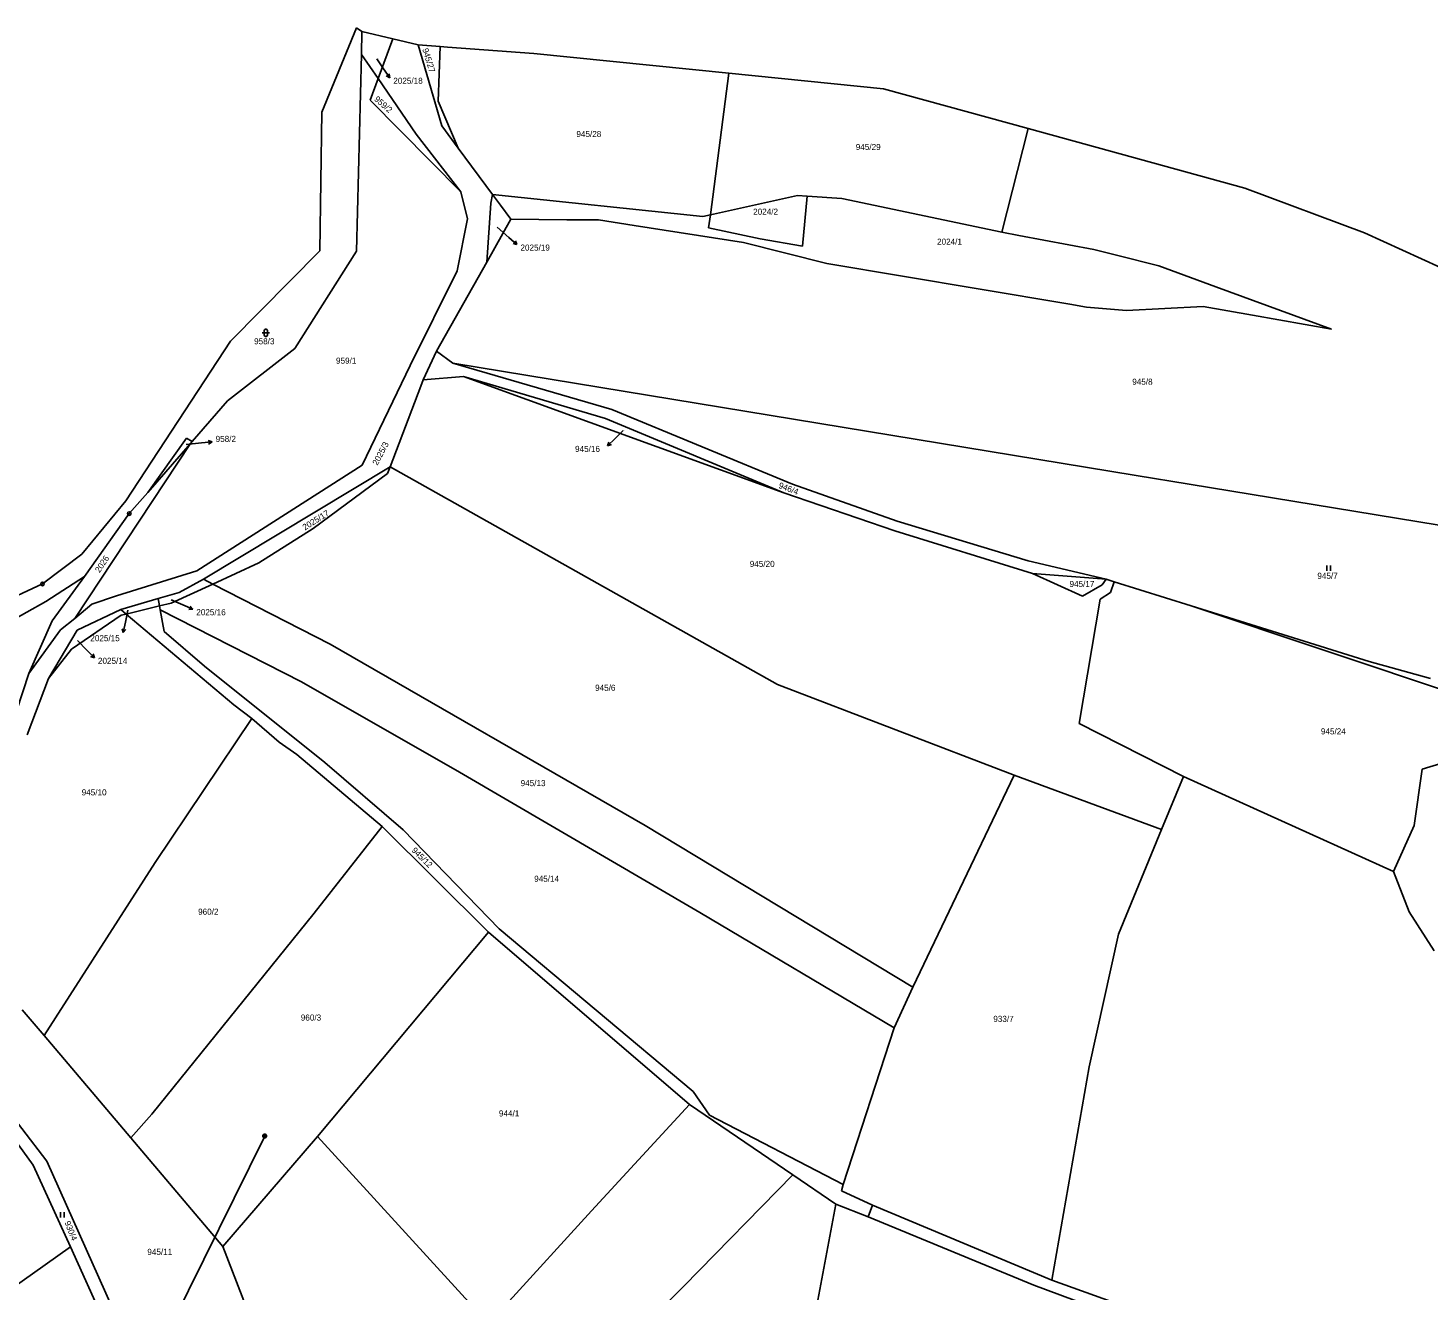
# Model space of a CAD drawing. Extents: x -795483 to -789093, y -1112258 to -1108741.
# Drawn here: x -791190.3 to -790799.2, y -1109097.1 to -1108744.6 of the extents above; entities that cross this region are included whole.
import ezdxf

# ---------------------------------------------------------------- set-up
doc = ezdxf.new("R2010")
doc.units = 0
for name, color, linetype in [('Komunikace', 7, 'Continuous'), ('Vrstva 1', 7, 'Continuous'), ('Vrstva 12', 7, 'Continuous'), ('Vrstva 14', 7, 'Continuous'), ('Vrstva 16', 7, 'Continuous'), ('Vrstva 23', 7, 'Continuous'), ('Vrstva 26', 7, 'Continuous'), ('Vrstva 28', 7, 'Continuous'), ('Vrstva 4', 7, 'Continuous')]:
    doc.layers.add(name, color=color, linetype=linetype)

msp = doc.modelspace()

# ---------------------------------------------------------------- linework, layer by layer
at = {"layer": 'Komunikace'}
for p, q in [((-791092.87, -1108753.2), (-791090.95, -1108755.98)), ((-791059.28, -1108800.19), (-791055.99, -1108803.07)), ((-791146.13, -1108860.88), (-791141.87, -1108860.47)), ((-791024.01, -1108857.04), (-791026.25, -1108859.2)), ((-791162.39, -1108907.21), (-791163.08, -1108910.51)), ((-791150.29, -1108904.28), (-791147.03, -1108905.7)), ((-791176.46, -1108915.7), (-791173.86, -1108918.34))]:
    msp.add_line(p, q, dxfattribs=at)
at = {"layer": 'Vrstva 1'}
for p, q in [((-791097.02, -1108745.55), (-791097.13, -1108751.94)), ((-791092.48, -1108758.71), (-791088.37, -1108747.61)), ((-791081.29, -1108749.3), (-791074.7, -1108771.88)), ((-791075.15, -1108749.75), (-791075.75, -1108765)), ((-791097.13, -1108751.94), (-791098.55, -1108806.86)), ((-791097.13, -1108751.94), (-791092.48, -1108758.71)), ((-791094.7, -1108764.7), (-791092.48, -1108758.71)), ((-791092.48, -1108758.71), (-791081.82, -1108774.24)), ((-790999.69, -1108796.74), (-790994.49, -1108757.21)), ((-791094.7, -1108764.7), (-791069.43, -1108790.28)), ((-791075.75, -1108765), (-791070.1, -1108778.11)), ((-791081.82, -1108774.24), (-791069.43, -1108790.28)), ((-791074.7, -1108771.88), (-791070.1, -1108778.11)), ((-790910.91, -1108772.67), (-790918.31, -1108801.55)), ((-791070.1, -1108778.11), (-791060.53, -1108791.06)), ((-791069.43, -1108790.28), (-791067.51, -1108797.9)), ((-791060.99, -1108793.48), (-791062.14, -1108809.97)), ((-791060.53, -1108791.06), (-791060.99, -1108793.48)), ((-791060.53, -1108791.06), (-791001.82, -1108797.21)), ((-791060.53, -1108791.06), (-791058.3, -1108794.06)), ((-791058.3, -1108794.06), (-791055.39, -1108798)), ((-790999.69, -1108796.74), (-790975.3, -1108791.37)), ((-790975.3, -1108791.37), (-790972.62, -1108791.55)), ((-790973.92, -1108805.54), (-790972.62, -1108791.55)), ((-790972.62, -1108791.55), (-790962.92, -1108792.19)), ((-790962.92, -1108792.19), (-790918.31, -1108801.55)), ((-791067.51, -1108797.9), (-791070.39, -1108812.36)), ((-791055.39, -1108798), (-791062.14, -1108809.97)), ((-791039.82, -1108798.1), (-791055.39, -1108798)), ((-791030.97, -1108798.15), (-791039.82, -1108798.1)), ((-791020.99, -1108799.73), (-791030.97, -1108798.15)), ((-791001.82, -1108797.21), (-790999.69, -1108796.74)), ((-791000.16, -1108800.34), (-790999.69, -1108796.74)), ((-790990.42, -1108804.47), (-791020.99, -1108799.73)), ((-791000.16, -1108800.34), (-790985.74, -1108803.46)), ((-790918.31, -1108801.55), (-790913.51, -1108802.56)), ((-790967.12, -1108810.37), (-790990.42, -1108804.47)), ((-790985.74, -1108803.46), (-790973.92, -1108805.54)), ((-790913.51, -1108802.56), (-790892.55, -1108806.4)), ((-791098.55, -1108806.86), (-791115.76, -1108834.08)), ((-791062.14, -1108809.97), (-791076.18, -1108834.84)), ((-790892.55, -1108806.4), (-790886.28, -1108807.99)), ((-790886.28, -1108807.99), (-790874.37, -1108811.02)), ((-791070.39, -1108812.36), (-791083.5, -1108838.86)), ((-790924.89, -1108817.45), (-790967.12, -1108810.37)), ((-790874.37, -1108811.02), (-790858.45, -1108816.86)), ((-790899.27, -1108821.74), (-790924.89, -1108817.45)), ((-790858.45, -1108816.86), (-790826.14, -1108828.71)), ((-790894.63, -1108822.52), (-790899.27, -1108821.74)), ((-790883.46, -1108823.44), (-790894.63, -1108822.52)), ((-790862.06, -1108822.34), (-790883.46, -1108823.44)), ((-790848.26, -1108824.79), (-790862.06, -1108822.34)), ((-790826.14, -1108828.71), (-790848.26, -1108824.79)), ((-791115.76, -1108834.08), (-791134.52, -1108848.74)), ((-791076.18, -1108834.84), (-791079.9, -1108842.82)), ((-791076.18, -1108834.84), (-791071.62, -1108838.21)), ((-791083.5, -1108838.86), (-791096.97, -1108866.67)), ((-791071.62, -1108838.21), (-790880.7, -1108869.56)), ((-791071.62, -1108838.21), (-791027.17, -1108851.15)), ((-791080.59, -1108844.64), (-791089.17, -1108867.14)), ((-791079.9, -1108842.82), (-791080.59, -1108844.64)), ((-791079.9, -1108842.82), (-791068.66, -1108841.87)), ((-791068.66, -1108841.87), (-791028.97, -1108853.61)), ((-791068.66, -1108841.87), (-790979.12, -1108874.36)), ((-791134.52, -1108848.74), (-791144.41, -1108860.07)), ((-791027.17, -1108851.15), (-790976.74, -1108872.02)), ((-791028.97, -1108853.61), (-790979.12, -1108874.36)), ((-791177.18, -1108909.52), (-791144.88, -1108860.6)), ((-791156.86, -1108874.31), (-791146.01, -1108859.11)), ((-791144.88, -1108860.6), (-791156.86, -1108874.31)), ((-791146.01, -1108859.11), (-791144.41, -1108860.07)), ((-791144.41, -1108860.07), (-791144.88, -1108860.6)), ((-791096.97, -1108866.67), (-791143.15, -1108896.22)), ((-791089.17, -1108867.14), (-791141.3, -1108898.53)), ((-791089.17, -1108867.14), (-791089.89, -1108869.03)), ((-791089.17, -1108867.14), (-790980.92, -1108927.94)), ((-791089.89, -1108869.03), (-791110.67, -1108884.33)), ((-790976.74, -1108872.02), (-790947.53, -1108882.34)), ((-790880.7, -1108869.56), (-790865.92, -1108871.99)), ((-790865.92, -1108871.99), (-790756.88, -1108889.9)), ((-791156.86, -1108874.31), (-791162.01, -1108880.2)), ((-790979.12, -1108874.36), (-790948.15, -1108884.98)), ((-791162.01, -1108880.2), (-791174.51, -1108897.78)), ((-791110.67, -1108884.33), (-791125.83, -1108893.98)), ((-790947.53, -1108882.34), (-790910.93, -1108893.38)), ((-790948.15, -1108884.98), (-790909.66, -1108896.93)), ((-791125.83, -1108893.98), (-791138.66, -1108899.88)), ((-790910.93, -1108893.38), (-790889.14, -1108898.55)), ((-791174.51, -1108897.78), (-791185.35, -1108904.78)), ((-791174.51, -1108897.78), (-791183.57, -1108910.12)), ((-791143.15, -1108896.22), (-791165.57, -1108903.16)), ((-791138.66, -1108899.88), (-791150.31, -1108905.24)), ((-791141.3, -1108898.53), (-791148.09, -1108902.22)), ((-791138.66, -1108899.88), (-791141.3, -1108898.53)), ((-791105.86, -1108916.69), (-791138.66, -1108899.88)), ((-790909.66, -1108896.93), (-790889.14, -1108898.55)), ((-790895.77, -1108903.27), (-790909.66, -1108896.93)), ((-790889.14, -1108898.55), (-790890.2, -1108900.08)), ((-790889.14, -1108898.55), (-790886.85, -1108899.27)), ((-790886.85, -1108899.27), (-790887.92, -1108902.28)), ((-790886.85, -1108899.27), (-790865.35, -1108906)), ((-791165.57, -1108903.16), (-791172.43, -1108905.52)), ((-791148.09, -1108902.22), (-791153.89, -1108903.96)), ((-790890.2, -1108900.08), (-790895.77, -1108903.27)), ((-790887.92, -1108902.28), (-790890.8, -1108904.12)), ((-791185.35, -1108904.78), (-791195.9, -1108910.74)), ((-791172.43, -1108905.52), (-791177.18, -1108909.52)), ((-791164.39, -1108907.03), (-791176.53, -1108912.77)), ((-791153.89, -1108903.96), (-791164.39, -1108907.03)), ((-791164.39, -1108907.03), (-791162.91, -1108908.28)), ((-791153.56, -1108906.01), (-791162.91, -1108908.28)), ((-791153.89, -1108903.96), (-791153.56, -1108906.01)), ((-791150.31, -1108905.24), (-791153.56, -1108906.01)), ((-791153.56, -1108906.01), (-791153.4, -1108907.09)), ((-791153.4, -1108907.09), (-791152.27, -1108913.1)), ((-791153.4, -1108907.09), (-791113.89, -1108927.17)), ((-790890.8, -1108904.12), (-790896.7, -1108938.86)), ((-790865.35, -1108906), (-790815.69, -1108921.56)), ((-790779.25, -1108934.8), (-790865.35, -1108906)), ((-791183.57, -1108910.12), (-791190.04, -1108924.84)), ((-791177.18, -1108909.52), (-791181.19, -1108912.66)), ((-791164.27, -1108908.62), (-791178.16, -1108918.1)), ((-791162.91, -1108908.28), (-791164.27, -1108908.62)), ((-791132.82, -1108933.6), (-791162.91, -1108908.28)), ((-791181.19, -1108912.66), (-791190.04, -1108924.84)), ((-791176.53, -1108912.77), (-791184.58, -1108926.28)), ((-791152.27, -1108913.1), (-791141, -1108922.86)), ((-791178.16, -1108918.1), (-791184.58, -1108926.28)), ((-791017.91, -1108967.36), (-791105.86, -1108916.69)), ((-791141, -1108922.86), (-791107.4, -1108949.73)), ((-790815.69, -1108921.56), (-790798.51, -1108926.3)), ((-791190.04, -1108924.84), (-791195.28, -1108940.76)), ((-791184.58, -1108926.28), (-791190.54, -1108941.96)), ((-791113.89, -1108927.17), (-791069.72, -1108952.45)), ((-790980.92, -1108927.94), (-790914.78, -1108953.25)), ((-791127.8, -1108937.46), (-791132.82, -1108933.6)), ((-791154.73, -1108977.64), (-791127.8, -1108937.46)), ((-791120.13, -1108944.09), (-791127.8, -1108937.46)), ((-790896.7, -1108938.86), (-790867.54, -1108953.65)), ((-791115.21, -1108947.5), (-791120.13, -1108944.09)), ((-790800.82, -1108951.6), (-790783.87, -1108946.35)), ((-791091.38, -1108967.62), (-791115.21, -1108947.5)), ((-791107.4, -1108949.73), (-791085.48, -1108968.51)), ((-791069.72, -1108952.45), (-791002.65, -1108991.6)), ((-790914.78, -1108953.25), (-790943.11, -1109012.48)), ((-790914.78, -1108953.25), (-790873.66, -1108968.49)), ((-790803.07, -1108967.36), (-790800.82, -1108951.6)), ((-791110.36, -1108991.85), (-791091.38, -1108967.62)), ((-791061.69, -1108997.13), (-791091.38, -1108967.62)), ((-791085.48, -1108968.51), (-791058.66, -1108996.24)), ((-790943.11, -1109012.48), (-791017.91, -1108967.36)), ((-790808.87, -1108980.14), (-790803.07, -1108967.36)), ((-791185.78, -1109026.01), (-791154.73, -1108977.64)), ((-791155.72, -1109047.98), (-791110.36, -1108991.85)), ((-791002.65, -1108991.6), (-790948.36, -1109023.85)), ((-791061.69, -1108997.13), (-791109.43, -1109054.19)), ((-791005.49, -1109045.28), (-791061.69, -1108997.13)), ((-791058.66, -1108996.24), (-791004.46, -1109041.59)), ((-790943.11, -1109012.48), (-790948.36, -1109023.85)), ((-791191.94, -1109018.79), (-791185.78, -1109026.01)), ((-790948.36, -1109023.85), (-790962.55, -1109067.57)), ((-791185.02, -1109061.08), (-791209.97, -1109028.67)), ((-791185.78, -1109026.01), (-791161.55, -1109054.62)), ((-791188.81, -1109062.17), (-791211.4, -1109031.32)), ((-791004.46, -1109041.59), (-790999.91, -1109048.27)), ((-791161.55, -1109054.62), (-791155.72, -1109047.98)), ((-791032.93, -1109074.95), (-791005.49, -1109045.28)), ((-791005.49, -1109045.28), (-790976.69, -1109064.93)), ((-790999.91, -1109048.27), (-790962.55, -1109067.57)), ((-791161.55, -1109054.62), (-791135.83, -1109084.94)), ((-791109.43, -1109054.19), (-791135.83, -1109084.94)), ((-791109.43, -1109054.19), (-791061.39, -1109106.69)), ((-791188.81, -1109062.17), (-791178.45, -1109085.01)), ((-791185.02, -1109061.08), (-791150.55, -1109138.19)), ((-790976.69, -1109064.93), (-791007.05, -1109096.01)), ((-790976.69, -1109064.93), (-790964.64, -1109073.15)), ((-790962.55, -1109067.57), (-790963.06, -1109069.41)), ((-790963.06, -1109069.41), (-790954.38, -1109073.39)), ((-791056.86, -1109101.24), (-791032.93, -1109074.95)), ((-790964.64, -1109073.15), (-790971.53, -1109110.04)), ((-790964.64, -1109073.15), (-790955.61, -1109076.61)), ((-790955.61, -1109076.61), (-790954.38, -1109073.39)), ((-790954.38, -1109073.39), (-790904.33, -1109094.31)), ((-790955.61, -1109076.61), (-790909.3, -1109095.73)), ((-791213.98, -1109110.21), (-791178.45, -1109085.01)), ((-791178.45, -1109085.01), (-791153.66, -1109139.64)), ((-791135.83, -1109084.94), (-791113.17, -1109143.93)), ((-791007.05, -1109096.01), (-791041.8, -1109130.15)), ((-790909.3, -1109095.73), (-790858.38, -1109114.64))]:
    msp.add_line(p, q, dxfattribs=at)
at = {"layer": 'Vrstva 12'}
msp.add_line((-791165.72, -1109138.3), (-791124.17, -1109054.08), dxfattribs=at)
at = {"layer": 'Vrstva 16'}
for p, q in [((-791090.95, -1108755.98), (-791089.25, -1108758.45)), ((-791089.25, -1108758.45), (-791090.23, -1108757.91)), ((-791089.25, -1108758.45), (-791089.4, -1108757.34)), ((-791055.99, -1108803.07), (-791053.73, -1108805.05)), ((-791053.73, -1108805.05), (-791054.81, -1108804.76)), ((-791053.73, -1108805.05), (-791054.16, -1108804.01)), ((-791141.87, -1108860.47), (-791138.88, -1108860.19)), ((-791138.88, -1108860.19), (-791139.93, -1108859.78)), ((-791138.88, -1108860.19), (-791139.83, -1108860.78)), ((-791026.25, -1108859.2), (-791028.41, -1108861.28)), ((-791028.41, -1108861.28), (-791028.04, -1108860.23)), ((-791028.41, -1108861.28), (-791027.34, -1108860.95)), ((-791147.03, -1108905.7), (-791144.28, -1108906.9)), ((-791144.28, -1108906.9), (-791145.4, -1108906.96)), ((-791144.28, -1108906.9), (-791145, -1108906.04)), ((-791163.08, -1108910.51), (-791163.7, -1108913.45)), ((-791163.7, -1108913.45), (-791163.98, -1108912.36)), ((-791163.7, -1108913.45), (-791163, -1108912.57)), ((-791173.86, -1108918.34), (-791171.76, -1108920.48)), ((-791171.76, -1108920.48), (-791172.1, -1108919.42)), ((-791171.76, -1108920.48), (-791172.81, -1108920.12))]:
    msp.add_line(p, q, dxfattribs=at)
at = {"layer": 'Vrstva 23'}
for p, q in [((-791124.36, -1108829.11), (-791124.26, -1108828.91)), ((-791124.36, -1108830.31), (-791124.36, -1108829.11)), ((-791124.26, -1108828.91), (-791124.16, -1108828.81)), ((-791124.16, -1108828.81), (-791123.96, -1108828.71)), ((-791123.96, -1108828.71), (-791123.76, -1108828.71)), ((-791123.76, -1108828.71), (-791123.56, -1108828.81)), ((-791123.56, -1108828.81), (-791123.46, -1108828.91)), ((-791123.46, -1108828.91), (-791123.36, -1108829.11)), ((-791123.36, -1108829.11), (-791123.36, -1108830.31)), ((-791124.86, -1108829.71), (-791122.86, -1108829.71)), ((-791124.26, -1108830.51), (-791124.36, -1108830.31)), ((-791124.16, -1108830.61), (-791124.26, -1108830.51)), ((-791123.96, -1108830.71), (-791124.16, -1108830.61)), ((-791123.76, -1108830.71), (-791123.96, -1108830.71)), ((-791123.56, -1108830.61), (-791123.76, -1108830.71)), ((-791123.46, -1108830.51), (-791123.56, -1108830.61)), ((-791123.36, -1108830.31), (-791123.46, -1108830.51)), ((-790827.5, -1108896.24), (-790827.5, -1108894.74)), ((-790826.5, -1108894.74), (-790826.5, -1108896.24)), ((-791181.23, -1109076.83), (-791181.23, -1109075.33)), ((-791180.23, -1109075.33), (-791180.23, -1109076.83))]:
    msp.add_line(p, q, dxfattribs=at)
at = {"layer": 'Vrstva 26'}
for p, q in [((-791124.67, -1109053.98), (-791124.57, -1109053.78)), ((-791124.67, -1109054.18), (-791124.67, -1109053.98)), ((-791124.57, -1109054.38), (-791124.67, -1109054.18)), ((-791124.57, -1109053.78), (-791124.47, -1109053.68)), ((-791124.47, -1109054.48), (-791124.57, -1109054.38)), ((-791124.47, -1109053.68), (-791124.27, -1109053.58)), ((-791124.47, -1109053.88), (-791124.47, -1109054.28)), ((-791124.47, -1109054.28), (-791124.27, -1109054.38)), ((-791124.27, -1109054.58), (-791124.47, -1109054.48)), ((-791124.27, -1109053.58), (-791124.07, -1109053.58)), ((-791124.27, -1109054.38), (-791124.27, -1109053.78)), ((-791124.27, -1109053.78), (-791124.07, -1109053.78)), ((-791124.07, -1109054.58), (-791124.27, -1109054.58)), ((-791124.07, -1109053.58), (-791123.87, -1109053.68)), ((-791124.07, -1109053.78), (-791124.07, -1109054.38)), ((-791124.07, -1109054.38), (-791123.87, -1109054.28)), ((-791123.87, -1109054.48), (-791124.07, -1109054.58)), ((-791123.87, -1109053.68), (-791123.77, -1109053.78)), ((-791123.87, -1109054.28), (-791123.87, -1109053.88)), ((-791123.77, -1109054.38), (-791123.87, -1109054.48)), ((-791123.77, -1109053.78), (-791123.67, -1109053.98)), ((-791123.67, -1109054.18), (-791123.77, -1109054.38)), ((-791123.67, -1109053.98), (-791123.67, -1109054.18))]:
    msp.add_line(p, q, dxfattribs=at)
at = {"layer": 'Vrstva 28'}
for centre, radius in [((-791162.01, -1108880.2), 0.5), ((-791162.01, -1108880.2), 0.01), ((-791186.23, -1108899.84), 0.5), ((-791186.23, -1108899.84), 0.01)]:
    msp.add_circle(centre, radius, dxfattribs=at)
at = {"layer": 'Vrstva 4'}
for p, q in [((-791108.18, -1108768.1), (-791098.57, -1108744.56)), ((-791097.02, -1108745.55), (-791098.57, -1108744.56)), ((-791097.02, -1108745.55), (-791088.37, -1108747.61)), ((-791088.37, -1108747.61), (-791081.29, -1108749.3)), ((-791075.15, -1108749.75), (-791081.29, -1108749.3)), ((-791073.13, -1108749.9), (-791075.15, -1108749.75)), ((-791073.13, -1108749.9), (-791048.95, -1108751.71)), ((-791048.95, -1108751.71), (-790994.49, -1108757.21)), ((-790994.49, -1108757.21), (-790951.31, -1108761.57)), ((-790951.31, -1108761.57), (-790910.91, -1108772.67)), ((-791108.77, -1108806.76), (-791108.18, -1108768.1)), ((-790910.91, -1108772.67), (-790850.37, -1108789.3)), ((-790850.37, -1108789.3), (-790816.92, -1108801.79)), ((-790816.92, -1108801.79), (-790783.62, -1108817.01)), ((-791133.77, -1108832.06), (-791108.77, -1108806.76)), ((-791162.92, -1108876.66), (-791133.77, -1108832.06)), ((-791175.29, -1108891.5), (-791162.92, -1108876.66)), ((-791186.23, -1108899.84), (-791175.29, -1108891.5)), ((-791215.56, -1108913.4), (-791186.23, -1108899.84)), ((-790867.54, -1108953.65), (-790873.66, -1108968.49)), ((-790808.87, -1108980.14), (-790867.54, -1108953.65)), ((-790873.66, -1108968.49), (-790885.7, -1108997.65)), ((-790804.45, -1108991.46), (-790808.87, -1108980.14)), ((-790797.47, -1109002.33), (-790804.45, -1108991.46)), ((-790885.7, -1108997.65), (-790893.86, -1109034.78)), ((-790893.86, -1109034.78), (-790904.33, -1109094.31)), ((-790904.33, -1109094.31), (-790799.65, -1109131.83))]:
    msp.add_line(p, q, dxfattribs=at)

# ---------------------------------------------------------------- texts
at = {"layer": 'Vrstva 14'}
for s, rotation, p in [('945/27', 287.0686, (-791080.16, -1108750.51)), ('959/2', 318.8864, (-791093.72, -1108764.69)), ('2025/3', 62.0794, (-791092.69, -1108866.87)), ('946/4', 339.2386, (-790980.78, -1108872.99)), ('2025/17', 32.2296, (-791112.94, -1108884.94)), ('2026', 56.8086, (-791170.28, -1108896.86)), ('945/12', 315.5212, (-791083.27, -1108974.45)), ('930/4', 292.2543, (-791180.16, -1109078.22))]:
    msp.add_text(s, height=1.7, rotation=rotation, dxfattribs=at).set_placement(p)
for s, height, p in [('2025/18', 0.1, (-791092.87, -1108753.2)), ('945/28', 1.7, (-791037.1, -1108775.02)), ('945/29', 1.7, (-790959.07, -1108778.65)), ('2024/2', 1.7, (-790987.73, -1108796.72)), ('2025/19', 0.1, (-791059.28, -1108800.19)), ('2024/1', 1.7, (-790936.36, -1108805.09)), ('958/3', 1.7, (-791127.13, -1108832.91)), ('959/1', 1.7, (-791104.25, -1108838.33)), ('945/8', 1.7, (-790881.84, -1108844.21)), ('945/16', 0.1, (-791024.01, -1108857.04)), ('958/2', 0.1, (-791146.13, -1108860.88)), ('945/20', 1.7, (-790988.68, -1108895.11)), ('945/17', 1.7, (-790899.36, -1108900.71)), ('945/7', 1.7, (-790830.13, -1108898.44)), ('2025/15', 0.1, (-791162.39, -1108907.21)), ('2025/16', 0.1, (-791150.29, -1108904.28)), ('2025/14', 0.1, (-791176.46, -1108915.7)), ('945/6', 1.7, (-791031.88, -1108929.71)), ('945/24', 1.7, (-790829.14, -1108941.88)), ('945/13', 1.7, (-791052.68, -1108956.34)), ('945/10', 1.7, (-791175.29, -1108958.92)), ('945/14', 1.7, (-791048.9, -1108983.06)), ('960/2', 1.7, (-791142.77, -1108992.26)), ('960/3', 1.7, (-791114.09, -1109021.83)), ('933/7', 1.7, (-790920.65, -1109022.2)), ('944/1', 1.7, (-791058.74, -1109048.61)), ('945/11', 1.7, (-791156.95, -1109087.28))]:
    msp.add_text(s, height=height, dxfattribs=at).set_placement(p)
at = {"layer": 'Vrstva 16'}
for s, p in [('2025/18', (-791088.25, -1108760.15)), ('2025/19', (-791052.73, -1108806.75)), ('958/2', (-791137.88, -1108860.19)), ('945/16', (-791037.48, -1108862.98)), ('2025/16', (-791143.28, -1108908.6)), ('2025/15', (-791172.88, -1108915.85)), ('2025/14', (-791170.76, -1108922.18))]:
    msp.add_text(s, height=1.7, dxfattribs=at).set_placement(p)

doc.saveas('drawing.dxf')
